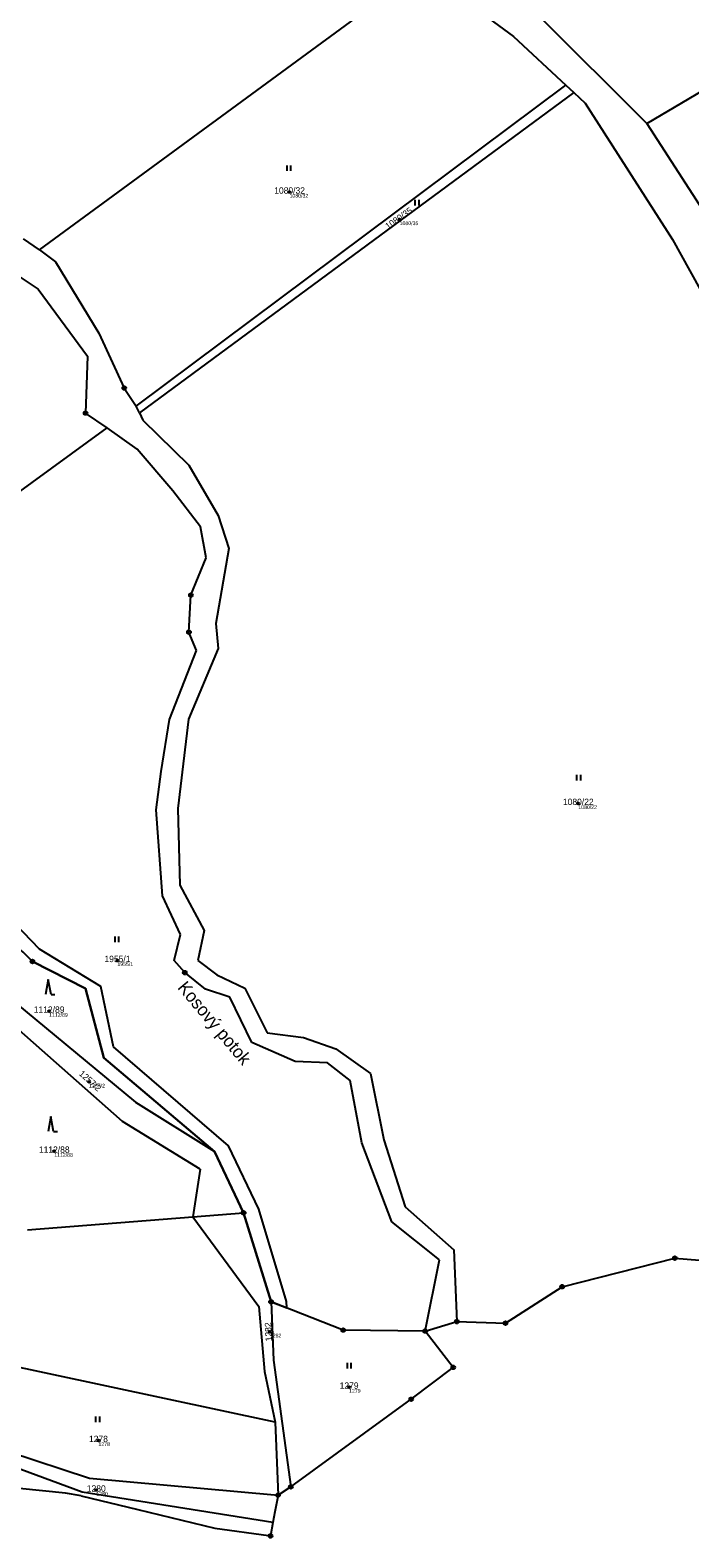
# Model space of a CAD drawing. Extents: x -869390 to -864576, y -1040967 to -1036941.
# Drawn here: x -867215.2 to -867039, y -1040854.4 to -1040451.5 of the extents above; entities that cross this region are included whole.
import ezdxf

# ---------------------------------------------------------------- set-up
doc = ezdxf.new("R2010")
doc.units = 0
for name, color, linetype in [('Definiční body', 7, 'Continuous'), ('Hranice parcel', 7, 'Continuous'), ('Parcelní čísla', 7, 'Continuous'), ('Pop  PČ popisy', 7, 'Continuous'), ('Věcná břemena k části', 7, 'Continuous'), ('Značky bodu BP', 7, 'Continuous'), ('Značky kultur', 7, 'Continuous')]:
    doc.layers.add(name, color=color, linetype=linetype)

msp = doc.modelspace()

# ---------------------------------------------------------------- linework, layer by layer
at = {"layer": 'Definiční body'}
for centre in [(-867145.93, -1040494.78), (-867116.52, -1040502.14), (-867068.8, -1040658.15), (-867191.92, -1040700.13), (-867210.18, -1040713.68), (-867199.49, -1040732.58), (-867208.81, -1040751.08), (-867151.19, -1040799.35), (-867130.03, -1040814.13), (-867197, -1040828.37), (-867197.58, -1040841.61)]:
    msp.add_circle(centre, 0.25, dxfattribs=at)
at = {"layer": 'Hranice parcel'}
for p, q in [((-867212.72, -1040510.22), (-867110.54, -1040435.23)), ((-867110.54, -1040435.23), (-867086.13, -1040453.25)), ((-867079.5, -1040447.55), (-867050.46, -1040476.44)), ((-867086.13, -1040453.25), (-867072.14, -1040466.22)), ((-867050.46, -1040476.44), (-867026.4, -1040462.2)), ((-867186.96, -1040552.04), (-867072.14, -1040466.22)), ((-867069.97, -1040468.23), (-867186.01, -1040553.8)), ((-867072.14, -1040466.22), (-867069.97, -1040468.23)), ((-867069.97, -1040468.23), (-867066.97, -1040471.01)), ((-867066.97, -1040471.01), (-867043.64, -1040507.48)), ((-867050.46, -1040476.44), (-867035.49, -1040499.62)), ((-867212.72, -1040510.22), (-867217.01, -1040507.25)), ((-867212.72, -1040510.22), (-867208.49, -1040513.44)), ((-867043.64, -1040507.48), (-867033.87, -1040525.05)), ((-867208.49, -1040513.44), (-867196.85, -1040532.53)), ((-867220.56, -1040515.75), (-867213.06, -1040520.75)), ((-867213.06, -1040520.75), (-867199.9, -1040538.63)), ((-867196.85, -1040532.53), (-867190.1, -1040547.15)), ((-867199.9, -1040538.63), (-867200.44, -1040553.85)), ((-867190.1, -1040547.15), (-867186.96, -1040552.04)), ((-867194.7, -1040557.77), (-867200.44, -1040553.85)), ((-867186.01, -1040553.8), (-867186.96, -1040552.04)), ((-867186.01, -1040553.8), (-867185.17, -1040555.78)), ((-867256.24, -1040602.61), (-867194.7, -1040557.77)), ((-867186.68, -1040563.52), (-867194.7, -1040557.77)), ((-867185.17, -1040555.78), (-867172.88, -1040567.77)), ((-867177.09, -1040574.61), (-867186.68, -1040563.52)), ((-867172.88, -1040567.77), (-867164.97, -1040581.23)), ((-867169.7, -1040584.25), (-867177.09, -1040574.61)), ((-867164.97, -1040581.23), (-867162.17, -1040590)), ((-867168.25, -1040592.54), (-867169.7, -1040584.25)), ((-867162.17, -1040590), (-867165.66, -1040610.06)), ((-867172.3, -1040602.48), (-867168.25, -1040592.54)), ((-867172.81, -1040612.38), (-867172.3, -1040602.48)), ((-867165.66, -1040610.06), (-867165, -1040616.76)), ((-867170.81, -1040617.28), (-867172.81, -1040612.38)), ((-867177.99, -1040635.74), (-867170.81, -1040617.28)), ((-867165, -1040616.76), (-867172.9, -1040635.66)), ((-867180.2, -1040649.64), (-867177.99, -1040635.74)), ((-867172.9, -1040635.66), (-867175.8, -1040659.48)), ((-867181.58, -1040659.87), (-867180.2, -1040649.64)), ((-867175.8, -1040659.48), (-867175.24, -1040680.02)), ((-867179.89, -1040682.87), (-867181.58, -1040659.87)), ((-867175.03, -1040693.19), (-867179.89, -1040682.87)), ((-867175.24, -1040680.02), (-867168.77, -1040692.1)), ((-867214.61, -1040700.38), (-867226.28, -1040688.96)), ((-867176.76, -1040700.15), (-867175.03, -1040693.19)), ((-867168.77, -1040692.1), (-867170.47, -1040700.16)), ((-867200.45, -1040707.59), (-867214.61, -1040700.38)), ((-867173.91, -1040703.36), (-867176.76, -1040700.15)), ((-867168.4, -1040707.74), (-867173.91, -1040703.36)), ((-867170.47, -1040700.16), (-867165.36, -1040703.92)), ((-867227.18, -1040704.85), (-867187.08, -1040737.95)), ((-867195.54, -1040726.12), (-867200.45, -1040707.59)), ((-867161.9, -1040709.91), (-867168.4, -1040707.74)), ((-867165.36, -1040703.92), (-867157.87, -1040707.54)), ((-867157.87, -1040707.54), (-867151.89, -1040719.49)), ((-867190.56, -1040743.17), (-867227.62, -1040710.4)), ((-867156.04, -1040722), (-867161.9, -1040709.91)), ((-867151.89, -1040719.49), (-867142.19, -1040720.71)), ((-867144.42, -1040727.09), (-867156.04, -1040722)), ((-867142.19, -1040720.71), (-867133.6, -1040723.68)), ((-867133.6, -1040723.68), (-867124.32, -1040730.31)), ((-867165.97, -1040751.13), (-867195.54, -1040726.12)), ((-867135.83, -1040727.46), (-867144.42, -1040727.09)), ((-867129.78, -1040732.18), (-867135.83, -1040727.46)), ((-867124.32, -1040730.31), (-867120.71, -1040748)), ((-867126.58, -1040748.86), (-867129.78, -1040732.18)), ((-867187.08, -1040737.95), (-867165.97, -1040751.13)), ((-867169.84, -1040755.9), (-867190.56, -1040743.17)), ((-867120.71, -1040748), (-867115.06, -1040765.93)), ((-867158.2, -1040767.54), (-867165.97, -1040751.13)), ((-867118.62, -1040769.97), (-867126.58, -1040748.86)), ((-867169.84, -1040755.9), (-867171.81, -1040768.61)), ((-867171.81, -1040768.61), (-867158.2, -1040767.54)), ((-867150.88, -1040791.3), (-867158.2, -1040767.54)), ((-867115.06, -1040765.93), (-867102.04, -1040777.4)), ((-867215.96, -1040772.1), (-867171.81, -1040768.61)), ((-867171.81, -1040768.61), (-867154.13, -1040792.54)), ((-867105.86, -1040780.09), (-867118.62, -1040769.97)), ((-867109.71, -1040799.13), (-867105.86, -1040780.09)), ((-867102.04, -1040777.4), (-867101.23, -1040796.62)), ((-867073.1, -1040787.28), (-867042.98, -1040779.65)), ((-867042.98, -1040779.65), (-867021.42, -1040781.46)), ((-867088.25, -1040797.03), (-867073.1, -1040787.28)), ((-867150.88, -1040791.3), (-867150.21, -1040806.89)), ((-867131.59, -1040798.87), (-867150.88, -1040791.3)), ((-867154.13, -1040792.54), (-867152.65, -1040809.98)), ((-867109.71, -1040799.13), (-867131.59, -1040798.87)), ((-867109.71, -1040799.13), (-867101.23, -1040796.62)), ((-867102.2, -1040808.84), (-867109.71, -1040799.13)), ((-867101.23, -1040796.62), (-867088.25, -1040797.03)), ((-867149.8, -1040823.49), (-867240.46, -1040804.05)), ((-867150.21, -1040806.89), (-867145.6, -1040840.75)), ((-867152.65, -1040809.98), (-867149.8, -1040823.49)), ((-867113.42, -1040817.35), (-867102.2, -1040808.84)), ((-867145.6, -1040840.75), (-867113.42, -1040817.35)), ((-867149.8, -1040823.49), (-867149.02, -1040842.97)), ((-867221.02, -1040831.35), (-867199.39, -1040838.41)), ((-867201.31, -1040842.17), (-867221.84, -1040834.64)), ((-867205.76, -1040842.45), (-867232.3, -1040839.76)), ((-867199.39, -1040838.41), (-867149.02, -1040842.97)), ((-867145.6, -1040840.75), (-867149.02, -1040842.97)), ((-867201.63, -1040843.13), (-867205.76, -1040842.45)), ((-867201.63, -1040843.13), (-867186.43, -1040846.8)), ((-867150.41, -1040850.33), (-867201.31, -1040842.17)), ((-867149.02, -1040842.97), (-867149.86, -1040847.44)), ((-867186.43, -1040846.8), (-867165.87, -1040851.77)), ((-867149.86, -1040847.44), (-867150.41, -1040850.33)), ((-867165.87, -1040851.77), (-867151.53, -1040853.73)), ((-867150.41, -1040850.33), (-867151, -1040853.89)), ((-867151, -1040853.89), (-867151.53, -1040853.73))]:
    msp.add_line(p, q, dxfattribs=at)
at = {"layer": 'Věcná břemena k části'}
msp.add_lwpolyline([(-867240.18, -1040629.64), (-867252.99, -1040600.24), (-867256.24, -1040602.61), (-867243.98, -1040630.67), (-867241.49, -1040637.13), (-867234.31, -1040657.44), (-867234.58, -1040677.33), (-867226.28, -1040688.96), (-867214.61, -1040700.38), (-867200.45, -1040707.59), (-867195.54, -1040726.12), (-867165.97, -1040751.13), (-867158.2, -1040767.54), (-867150.88, -1040791.3), (-867146.68, -1040792.95), (-867146.75, -1040791.27), (-867154.14, -1040766.57), (-867162.29, -1040749.62), (-867192.98, -1040723.2), (-867196.37, -1040707.03), (-867212.77, -1040697.12), (-867223.5, -1040685.99), (-867230.4, -1040677.51), (-867230.41, -1040656.63)], close=True, dxfattribs=at)
at = {"layer": 'Značky bodu BP'}
for centre, radius in [((-867190.1, -1040547.15), 0.5), ((-867190.1, -1040547.15), 0.0303), ((-867200.44, -1040553.85), 0.5), ((-867200.44, -1040553.85), 0.0303), ((-867172.3, -1040602.48), 0.5), ((-867172.3, -1040602.48), 0.0303), ((-867172.81, -1040612.38), 0.5), ((-867172.81, -1040612.38), 0.0303), ((-867214.61, -1040700.38), 0.5), ((-867214.61, -1040700.38), 0.0303), ((-867173.91, -1040703.36), 0.5), ((-867173.91, -1040703.36), 0.0303), ((-867158.2, -1040767.54), 0.5), ((-867158.2, -1040767.54), 0.0303), ((-867042.98, -1040779.65), 0.5), ((-867042.98, -1040779.65), 0.0303), ((-867073.1, -1040787.28), 0.5), ((-867073.1, -1040787.28), 0.0303), ((-867150.88, -1040791.3), 0.5), ((-867150.88, -1040791.3), 0.0303), ((-867101.23, -1040796.62), 0.5), ((-867088.25, -1040797.03), 0.5), ((-867131.59, -1040798.87), 0.5), ((-867131.59, -1040798.87), 0.0303), ((-867109.71, -1040799.13), 0.5), ((-867109.71, -1040799.13), 0.0303), ((-867101.23, -1040796.62), 0.0303), ((-867088.25, -1040797.03), 0.0303), ((-867102.2, -1040808.84), 0.5), ((-867102.2, -1040808.84), 0.0303), ((-867113.42, -1040817.35), 0.5), ((-867113.42, -1040817.35), 0.0303), ((-867145.6, -1040840.75), 0.5), ((-867145.6, -1040840.75), 0.0303), ((-867149.02, -1040842.97), 0.5), ((-867149.02, -1040842.97), 0.0303), ((-867151, -1040853.89), 0.5), ((-867151, -1040853.89), 0.0303)]:
    msp.add_circle(centre, radius, dxfattribs=at)
at = {"layer": 'Značky kultur'}
for p, q in [((-867146.57, -1040489.16), (-867146.57, -1040487.66)), ((-867145.57, -1040489.16), (-867145.57, -1040487.66)), ((-867112.33, -1040498.39), (-867112.33, -1040496.89)), ((-867111.33, -1040498.39), (-867111.33, -1040496.89)), ((-867069.14, -1040651.99), (-867069.14, -1040650.49)), ((-867068.14, -1040651.99), (-867068.14, -1040650.49)), ((-867192.51, -1040695.22), (-867192.51, -1040693.72)), ((-867191.51, -1040695.22), (-867191.51, -1040693.72)), ((-867210.41, -1040705.17), (-867211.16, -1040709.17)), ((-867209.66, -1040709.17), (-867210.41, -1040705.17)), ((-867209.66, -1040709.17), (-867208.66, -1040709.17)), ((-867209.72, -1040741.82), (-867210.47, -1040745.82)), ((-867208.97, -1040745.82), (-867209.72, -1040741.82)), ((-867208.97, -1040745.82), (-867207.97, -1040745.82)), ((-867130.45, -1040809.11), (-867130.45, -1040807.61)), ((-867129.45, -1040809.11), (-867129.45, -1040807.61)), ((-867197.66, -1040823.47), (-867197.66, -1040821.97)), ((-867196.66, -1040823.47), (-867196.66, -1040821.97))]:
    msp.add_line(p, q, dxfattribs=at)

# ---------------------------------------------------------------- texts
at = {"layer": 'Definiční body'}
for s, p in [('1080/32', (-867145.93, -1040496.27)), ('1080/35', (-867116.52, -1040503.63)), ('1080/22', (-867068.8, -1040659.64)), ('1955/1', (-867191.92, -1040701.62)), ('1112/89', (-867210.18, -1040715.17)), ('1257/2', (-867199.49, -1040734.07)), ('1112/88', (-867208.81, -1040752.57)), ('1282', (-867151.19, -1040800.84)), ('1279', (-867130.03, -1040815.62)), ('1278', (-867197, -1040829.86)), ('1280', (-867197.58, -1040843.1))]:
    msp.add_text(s, height=1, dxfattribs=at).set_placement(p)
at = {"layer": 'Parcelní čísla'}
for s, p in [('1080/32', (-867150.03, -1040495.21)), ('1080/22', (-867072.9, -1040658.58)), ('1955/1', (-867195.39, -1040700.56)), ('1112/89', (-867214.28, -1040714.1)), ('1112/88', (-867212.91, -1040751.51)), ('1279', (-867132.55, -1040814.56)), ('1278', (-867199.52, -1040828.8)), ('1280', (-867200.1, -1040842.04))]:
    msp.add_text(s, height=1.7, dxfattribs=at).set_placement(p)
for s, rotation, p in [('1080/35', 35, (-867119.63, -1040504.84)), ('1257/2', 318, (-867202.35, -1040730.58)), ('1282', 92, (-867150.68, -1040801.85))]:
    msp.add_text(s, height=1.7, rotation=rotation, dxfattribs=at).set_placement(p)
at = {"layer": 'Pop  PČ popisy'}
msp.add_text('Kosový potok', height=3.4, rotation=310, dxfattribs=at).set_placement((-867176.04, -1040707.45))

doc.saveas('drawing.dxf')
